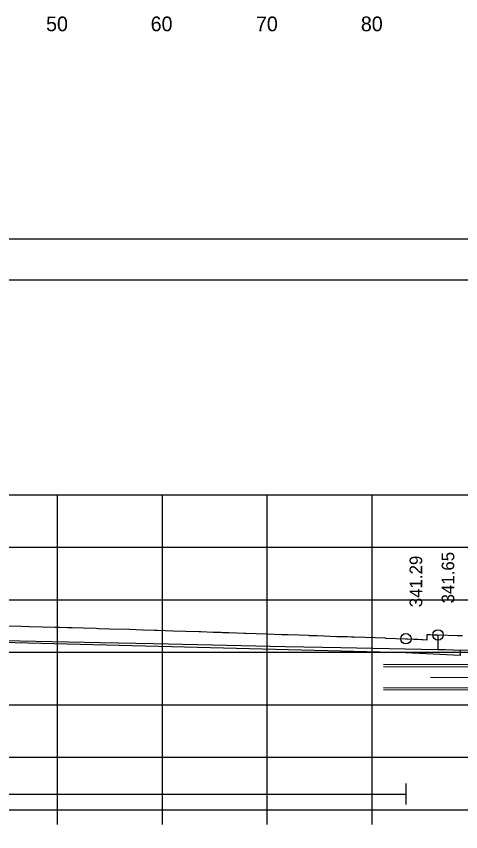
# Model space of a CAD drawing. Extents: x 1368122 to 1710785, y 373130 to 557566.
# Drawn here: x 1368735 to 1368777.3, y 373287.2 to 373364.9 of the extents above; entities that cross this region are included whole.
import ezdxf

# ---------------------------------------------------------------- set-up
doc = ezdxf.new("R2010")
doc.units = 0
for name, color, linetype in [('R_Alt Surface', 7, 'Continuous'), ('R_Axis', 7, 'Continuous'), ('R_Axis Annot', 7, 'Continuous'), ('R_Border', 7, 'Continuous'), ('R_Exist Surface', 7, 'Continuous'), ('R_Fin Surface', 7, 'Continuous'), ('R_Grid', 7, 'Continuous'), ('R_No Plot', 7, 'Continuous'), ('R_Striping', 7, 'Continuous'), ('R_Water', 7, 'Continuous'), ('R_Water Annot', 7, 'Continuous'), ('R_Xsect Elev', 7, 'Continuous')]:
    doc.layers.add(name, color=color, linetype=linetype)

msp = doc.modelspace()

# ---------------------------------------------------------------- linework, layer by layer
at = {"layer": 'R_Alt Surface'}
msp.add_lwpolyline([(1368775.142, 373305.958), (1368775.142, 373304.614), (1368777.247, 373304.512), (1368777.247, 373304.012), (1368772.089, 373304.261), (1368688.881, 373306.395), (1368688.332, 373306.399), (1368688.332, 373307.399), (1368641.305, 373307.433), (1368641.304, 373306.433), (1368641.305, 373306.43), (1368638.251, 373306.369), (1368638.251, 373306.869), (1368639.478, 373306.893), (1368639.478, 373308.237)], dxfattribs=at)
at = {"layer": 'R_Axis'}
for p, q in [((1368538.881, 373289.309), (1368838.881, 373289.309)), ((1368738.881, 373287.909), (1368738.881, 373289.309)), ((1368748.881, 373287.909), (1368748.881, 373289.309)), ((1368758.881, 373287.909), (1368758.881, 373289.309)), ((1368768.881, 373287.909), (1368768.881, 373289.309))]:
    msp.add_line(p, q, dxfattribs=at)
at = {"layer": 'R_Border'}
msp.add_line((1368530.881, 373339.769), (1368847.061, 373339.769), dxfattribs=at)
at = {"layer": 'R_Exist Surface'}
msp.add_lwpolyline([(1368730.668, 373305.5), (1368742.975, 373305.228), (1368748.02, 373305.144), (1368760.579, 373304.867), (1368765.89, 373304.772), (1368778.152, 373304.501), (1368783.988, 373304.399), (1368795.907, 373304.136), (1368801.515, 373303.991), (1368813.197, 373303.735), (1368819.946, 373303.558), (1368830.662, 373303.321), (1368838.751, 373303.106), (1368838.881, 373303.103)], dxfattribs=at)
at = {"layer": 'R_Fin Surface'}
msp.add_lwpolyline([(1368690, 373307.704), (1368735.441, 373306.79), (1368736.188, 373306.769), (1368738.651, 373306.706), (1368739.076, 373306.693), (1368739.842, 373306.67), (1368739.873, 373306.669), (1368740.148, 373306.66), (1368740.287, 373306.656), (1368741.367, 373306.628), (1368742.574, 373306.59), (1368742.787, 373306.583), (1368743.872, 373306.548), (1368745.76, 373306.497), (1368746.349, 373306.477), (1368747.032, 373306.454), (1368747.046, 373306.453), (1368748.119, 373306.416), (1368748.403, 373306.406), (1368749.88, 373306.354), (1368752.356, 373306.284), (1368752.554, 373306.277), (1368753.727, 373306.234), (1368754.495, 373306.206), (1368754.617, 373306.201), (1368755.211, 373306.18), (1368756.711, 373306.126), (1368756.817, 373306.122), (1368758.795, 373306.064), (1368760.269, 373306.01), (1368760.863, 373305.989), (1368761.875, 373305.952), (1368762.797, 373305.919), (1368762.88, 373305.916), (1368763.371, 373305.899), (1368763.621, 373305.89), (1368765.518, 373305.823), (1368766.504, 373305.793), (1368766.899, 373305.779), (1368767.161, 373305.769), (1368768.238, 373305.731), (1368770.073, 373305.666), (1368770.098, 373305.665), (1368770.161, 373305.663), (1368772.089, 373305.595), (1368772.229, 373305.588), (1368772.849, 373305.558), (1368773.223, 373305.54), (1368773.575, 373305.523), (1368773.699, 373305.517), (1368774.106, 373305.498), (1368774.107, 373305.714), (1368774.108, 373305.998), (1368774.386, 373305.987), (1368774.64, 373305.977), (1368775.144, 373305.958), (1368777.001, 373305.903), (1368777.475, 373305.889)], dxfattribs=at)
at = {"layer": 'R_Grid'}
for p, q in [((1368538.881, 373319.309), (1368838.881, 373319.309)), ((1368738.881, 373289.309), (1368738.881, 373319.309)), ((1368748.881, 373289.309), (1368748.881, 373319.309)), ((1368758.881, 373289.309), (1368758.881, 373319.309)), ((1368768.881, 373289.309), (1368768.881, 373319.309)), ((1368538.881, 373314.309), (1368838.881, 373314.309)), ((1368538.881, 373309.309), (1368838.881, 373309.309)), ((1368538.881, 373304.309), (1368838.881, 373304.309)), ((1368538.881, 373299.309), (1368838.881, 373299.309)), ((1368538.881, 373294.309), (1368838.881, 373294.309)), ((1368538.881, 373289.309), (1368838.881, 373289.309))]:
    msp.add_line(p, q, dxfattribs=at)
at = {"layer": 'R_No Plot'}
for p, q in [((1368518.48, 373343.664), (1368851.813, 373343.664)), ((1368769.953, 373303.165), (1368785.522, 373303.111)), ((1368769.953, 373300.749), (1368785.522, 373300.694))]:
    msp.add_line(p, q, dxfattribs=at)
for points in [[(1368518.473, 373343.664), (1368851.813, 373343.664), (1368851.813, 373130.326), (1368518.473, 373130.326)], [(1368764.801, 373339.769), (1368784.421, 373339.769), (1368784.421, 373329.889), (1368800.533, 373329.889), (1368823.732, 373329.889), (1368823.853, 373301.733), (1368847.061, 373301.733), (1368847.061, 373134.309), (1368530.881, 373134.309), (1368530.881, 373339.769)]]:
    msp.add_lwpolyline(points, close=True, dxfattribs=at)
for centre in [(1368772.089, 373305.595), (1368775.144, 373305.958)]:
    msp.add_circle(centre, 0.5, dxfattribs=at)
at = {"layer": 'R_Striping'}
for points in [[(1368772.089, 373291.809), (1368772.089, 373289.809)], [(1368641.305, 373290.809), (1368772.089, 373290.809)]]:
    msp.add_lwpolyline(points, dxfattribs=at)
at = {"layer": 'R_Water'}
for p, q in [((1368769.953, 373302.957), (1368785.522, 373302.902)), ((1368769.953, 373300.957), (1368785.522, 373300.902))]:
    msp.add_line(p, q, dxfattribs=at)
at = {"layer": 'R_Water Annot'}
msp.add_line((1368774.438, 373301.932), (1368780.722, 373301.91), dxfattribs=at)

# ---------------------------------------------------------------- texts
at = {"layer": 'R_Axis Annot'}
for s, p in [('50', (1368737.795, 373363.447)), ('60', (1368747.762, 373363.447)), ('70', (1368757.795, 373363.447)), ('80', (1368767.795, 373363.447))]:
    msp.add_text(s, height=1.4, dxfattribs=at).set_placement(p)
at = {"layer": 'R_Xsect Elev'}
for s, p in [('341.65', (1368776.694, 373308.958)), ('341.29', (1368773.639, 373308.595))]:
    msp.add_text(s, height=1.2, rotation=90, dxfattribs=at).set_placement(p)

doc.saveas('drawing.dxf')
